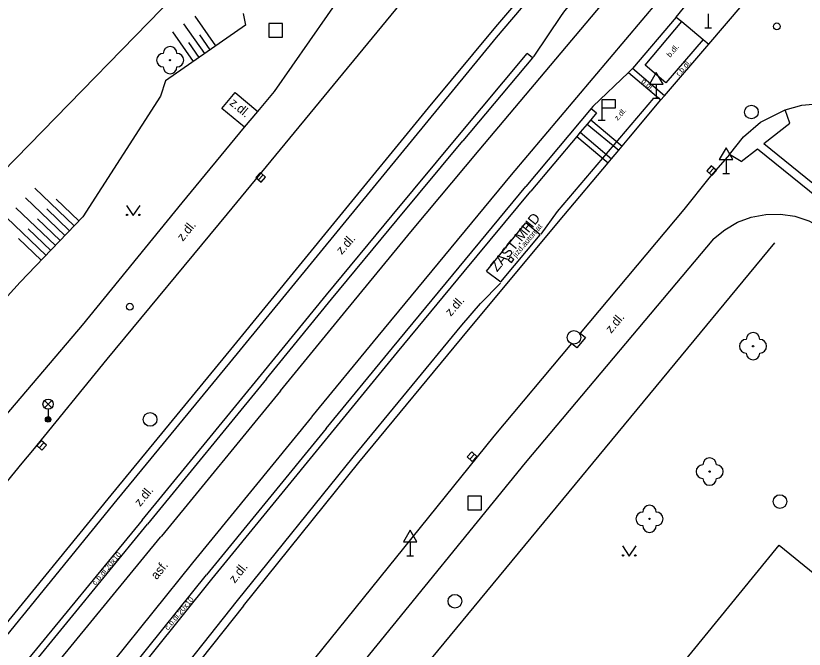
# Model space of a CAD drawing. Extents: x -598932 to -598196, y -1162207 to -1161504.
# Drawn here: x -598659.5 to -598601.6, y -1161839.6 to -1161793.1 of the extents above; entities that cross this region are included whole.
import ezdxf

# ---------------------------------------------------------------- set-up
doc = ezdxf.new("R2010")
doc.units = 0
for name, color, linetype in [('Level 22', 7, 'Continuous'), ('Level 26', 7, 'Continuous'), ('Level 27', 7, 'Continuous'), ('Level 28', 7, 'Continuous'), ('Level 33', 7, 'Continuous'), ('Level 34', 7, 'Continuous'), ('Level 36', 7, 'Continuous'), ('TM - budovy zdene_ betonove - VP', 7, 'Continuous'), ('TM - chodniky - VP', 7, 'Continuous'), ('TM - horni hrana svahu', 7, 'Continuous'), ('TM - komunikace - VP', 7, 'Continuous'), ('TM - MHD - osa koleji', 7, 'Continuous'), ('TM - plot zivy - VP', 7, 'Continuous'), ('TM - popis objektu', 7, 'Continuous'), ('TM - popis povrchu', 7, 'Continuous'), ('TM - poznamka', 7, 'Continuous'), ('TM - predmet maleho rozsahu (zamereny obvodem)', 7, 'Continuous'), ('TM - rozhrani mezi zpev. plochami mezi sebou - VP', 7, 'Continuous'), ('TM - rozhrani ploch obecne - VP', 7, 'Continuous'), ('TM - srafovani', 7, 'Continuous'), ('TM - zabradli - VP', 7, 'Continuous')]:
    doc.layers.add(name, color=color, linetype=linetype)

msp = doc.modelspace()

# ---------------------------------------------------------------- linework, layer by layer
at = {"layer": 'Level 22'}
for centre in [(-598648.2, -1161796.38), (-598605.36, -1161817.39), (-598608.55, -1161826.6), (-598612.97, -1161830.07)]:
    msp.add_circle(centre, 0.05, dxfattribs=at)
for centre, start, end in [((-598648.2, -1161795.88), 0, 180), ((-598648.7, -1161796.38), 90, 270), ((-598647.7, -1161796.38), 270, 90), ((-598648.2, -1161796.88), 180, 0), ((-598605.36, -1161816.89), 0, 180), ((-598605.86, -1161817.39), 90, 270), ((-598604.86, -1161817.39), 270, 90), ((-598605.36, -1161817.89), 180, 0), ((-598608.55, -1161826.1), 0, 180), ((-598609.05, -1161826.6), 90, 270), ((-598608.05, -1161826.6), 270, 90), ((-598608.55, -1161827.1), 180, 0), ((-598612.97, -1161829.57), 0, 180), ((-598613.47, -1161830.07), 90, 270), ((-598612.47, -1161830.07), 270, 90), ((-598612.97, -1161830.57), 180, 0)]:
    msp.add_arc(centre, 0.5, start, end, dxfattribs=at)
at = {"layer": 'Level 26'}
for points in [[(-598640.94, -1161794.68), (-598639.94, -1161794.68), (-598639.94, -1161793.68), (-598640.94, -1161793.68)], [(-598626.32, -1161829.4), (-598625.32, -1161829.4), (-598625.32, -1161828.4), (-598626.32, -1161828.4)]]:
    msp.add_lwpolyline(points, close=True, dxfattribs=at)
at = {"layer": 'Level 27'}
for p, q in [((-598608.578, -1161804.675), (-598608.241, -1161804.305)), ((-598641.707, -1161805.176), (-598641.373, -1161804.804)), ((-598657.817, -1161824.856), (-598657.483, -1161824.484)), ((-598626.178, -1161825.685), (-598625.842, -1161825.315))]:
    msp.add_line(p, q, dxfattribs=at)
for points in [[(-598608.394, -1161804.843), (-598608.057, -1161804.474), (-598608.426, -1161804.137), (-598608.763, -1161804.506)], [(-598641.521, -1161805.343), (-598641.187, -1161804.971), (-598641.559, -1161804.637), (-598641.893, -1161805.009)], [(-598657.631, -1161825.023), (-598657.297, -1161824.651), (-598657.669, -1161824.317), (-598658.003, -1161824.689)], [(-598625.994, -1161825.853), (-598625.657, -1161825.484), (-598626.026, -1161825.147), (-598626.363, -1161825.516)]]:
    msp.add_lwpolyline(points, close=True, dxfattribs=at)
for centre in [(-598605.48, -1161800.19), (-598618.52, -1161816.74), (-598649.67, -1161822.77), (-598603.38, -1161828.8), (-598627.27, -1161836.12)]:
    msp.add_circle(centre, 0.5, dxfattribs=at)
at = {"layer": 'Level 28'}
for centre in [(-598603.61, -1161793.9), (-598651.16, -1161814.49)]:
    msp.add_circle(centre, 0.25, dxfattribs=at)
at = {"layer": 'Level 33'}
for p, q in [((-598657.435, -1161821.91), (-598656.905, -1161821.38)), ((-598657.435, -1161821.38), (-598656.905, -1161821.91)), ((-598657.17, -1161822.02), (-598657.17, -1161822.77))]:
    msp.add_line(p, q, dxfattribs=at)
for centre, radius in [((-598657.17, -1161821.645), 0.375), ((-598657.17, -1161822.77), 0.2), ((-598657.17, -1161822.77), 0.145), ((-598657.17, -1161822.77), 0.0876)]:
    msp.add_circle(centre, radius, dxfattribs=at)
at = {"layer": 'Level 34'}
for p, q in [((-598608.66, -1161792.982), (-598608.66, -1161794)), ((-598608.91, -1161794), (-598608.41, -1161794)), ((-598612.47, -1161798.142), (-598612.47, -1161799.16)), ((-598612.72, -1161799.16), (-598612.22, -1161799.16)), ((-598616.48, -1161799.89), (-598616.48, -1161800.79)), ((-598616.73, -1161800.79), (-598616.23, -1161800.79)), ((-598607.34, -1161803.682), (-598607.34, -1161804.7)), ((-598607.59, -1161804.7), (-598607.09, -1161804.7)), ((-598630.56, -1161831.762), (-598630.56, -1161832.78)), ((-598630.81, -1161832.78), (-598630.31, -1161832.78))]:
    msp.add_line(p, q, dxfattribs=at)
for points in [[(-598612.97, -1161798.142), (-598611.97, -1161798.142), (-598612.47, -1161797.276)], [(-598616.48, -1161799.89), (-598615.48, -1161799.89), (-598615.48, -1161799.29), (-598616.48, -1161799.29)], [(-598607.84, -1161803.682), (-598606.84, -1161803.682), (-598607.34, -1161802.816)], [(-598631.06, -1161831.762), (-598630.06, -1161831.762), (-598630.56, -1161830.896)]]:
    msp.add_lwpolyline(points, close=True, dxfattribs=at)
at = {"layer": 'Level 36'}
for points in [[(-598651.41, -1161807.05), (-598650.91, -1161807.8), (-598650.41, -1161807.05)], [(-598614.96, -1161832.06), (-598614.46, -1161832.81), (-598613.96, -1161832.06)]]:
    msp.add_lwpolyline(points, dxfattribs=at)
for centre in [(-598651.36, -1161807.75), (-598650.461, -1161807.75), (-598614.91, -1161832.76), (-598614.011, -1161832.76)]:
    msp.add_circle(centre, 0.05, dxfattribs=at)
at = {"layer": 'TM - budovy zdene_ betonove - VP'}
for points in [[(-598675.63, -1161820.07), (-598672.59, -1161816.96), (-598671.2, -1161815.54), (-598669.28, -1161813.57), (-598647.85, -1161791.6)], [(-598610.62, -1161840.79), (-598603.43, -1161832.01)], [(-598603.43, -1161832.01), (-598603.04, -1161832.31)], [(-598603.04, -1161832.31), (-598597.15, -1161837.12)]]:
    msp.add_lwpolyline(points, dxfattribs=at)
at = {"layer": 'TM - chodniky - VP'}
for points in [[(-598641.75, -1161800.14), (-598640.54, -1161798.67), (-598632.73, -1161787.5), (-598630.58, -1161784.45), (-598630.809, -1161784.425), (-598637.07, -1161783.75), (-598638.1, -1161785.53)], [(-598611.01, -1161793.21), (-598610.6, -1161793.55), (-598609.03, -1161794.86), (-598608.62, -1161795.21)], [(-598642.74, -1161801.29), (-598641.75, -1161800.14)], [(-598654.64, -1161815.85), (-598647.31, -1161806.87), (-598642.74, -1161801.29)], [(-598608.27, -1161809.51), (-598607.44, -1161808.83), (-598606.5, -1161808.29), (-598605.49, -1161807.92), (-598604.43, -1161807.72), (-598603.35, -1161807.7), (-598602.28, -1161807.85), (-598601.26, -1161808.19), (-598600.3, -1161808.69)], [(-598608.27, -1161809.51), (-598622.11, -1161825.96), (-598634.18, -1161840.8)], [(-598660.76, -1161823.01), (-598654.64, -1161815.85)]]:
    msp.add_lwpolyline(points, dxfattribs=at)
at = {"layer": 'TM - horni hrana svahu'}
msp.add_lwpolyline([(-598642.83, -1161792.96), (-598642.66, -1161793.81), (-598648.54, -1161797.91), (-598648.92, -1161799.03), (-598654.61, -1161807.89), (-598659.21, -1161812.68), (-598663, -1161816.82)], dxfattribs=at)
at = {"layer": 'TM - komunikace - VP'}
for points in [[(-598611.01, -1161793.21), (-598610.14, -1161792.18), (-598610.01, -1161792.03), (-598609.92, -1161791.92), (-598608.62, -1161790.4), (-598604.7, -1161785.79), (-598598.35, -1161778.4), (-598591.98, -1161771.04)], [(-598608.62, -1161795.21), (-598602.27, -1161787.76), (-598595.91, -1161780.33), (-598589.53, -1161772.9)], [(-598652.83, -1161818.34), (-598643.99, -1161807.66), (-598629.44, -1161789.99), (-598626.48, -1161786.42)], [(-598621.44, -1161796.08), (-598619.43, -1161793.1), (-598619.19, -1161792.75), (-598615.95, -1161788.94)], [(-598621.54, -1161790.68), (-598621.68, -1161790.85), (-598621.8, -1161790.99), (-598624.29, -1161793.92), (-598629.23, -1161799.87), (-598635.97, -1161808.1), (-598643.76, -1161817.63), (-598652.55, -1161828.34), (-598661.37, -1161839.11), (-598670.16, -1161849.82)], [(-598611.01, -1161793.21), (-598614.21, -1161796.99), (-598614.51, -1161797.28), (-598617.13, -1161799.78)], [(-598642.82, -1161836.47), (-598634.33, -1161825.93), (-598626.27, -1161816.18), (-598619.27, -1161807.8), (-598616.01, -1161803.92), (-598615.76, -1161803.62), (-598615.23, -1161802.99), (-598614.97, -1161802.69), (-598614.48, -1161802.1), (-598612.13, -1161799.3), (-598611.89, -1161799.02), (-598611.87, -1161799), (-598608.62, -1161795.21)], [(-598621.44, -1161796.08), (-598621.56, -1161796.22), (-598626.68, -1161802.3)], [(-598617.13, -1161799.78), (-598617.25, -1161799.93), (-598622.06, -1161805.67)], [(-598603, -1161800.02), (-598601.78, -1161799.68), (-598600.14, -1161799.54), (-598598.73, -1161799.69)], [(-598607.08, -1161803.3), (-598606.06, -1161802), (-598604.81, -1161800.94), (-598603, -1161800.02)], [(-598641.12, -1161819.78), (-598636.33, -1161813.93), (-598631.52, -1161808.11), (-598626.68, -1161802.3)], [(-598607.08, -1161803.3), (-598608.61, -1161805.05), (-598610.44, -1161807.35), (-598618.07, -1161816.44), (-598617.68, -1161816.76), (-598618.31, -1161817.52), (-598618.7, -1161817.2), (-598624.41, -1161824), (-598638.82, -1161841.85)], [(-598636.74, -1161823.44), (-598631.86, -1161817.5), (-598626.97, -1161811.58), (-598622.06, -1161805.67)], [(-598658.29, -1161825.04), (-598652.83, -1161818.34)], [(-598641.12, -1161819.78), (-598649.86, -1161830.47)], [(-598636.74, -1161823.44), (-598645.53, -1161834.17)], [(-598683.13, -1161855.48), (-598682.63, -1161854.86), (-598681.86, -1161853.91), (-598674.75, -1161845.17), (-598659.08, -1161825.99), (-598658.29, -1161825.04)], [(-598672.88, -1161858.63), (-598672.84, -1161858.58), (-598667.4, -1161851.9), (-598658.75, -1161841.33), (-598649.86, -1161830.47)], [(-598667.98, -1161862.65), (-598662.54, -1161855.61), (-598654.25, -1161845.03), (-598645.53, -1161834.17)], [(-598642.82, -1161836.47), (-598651.36, -1161847.2), (-598659.78, -1161857.86), (-598665.08, -1161864.65), (-598667.47, -1161867.7), (-598667.57, -1161867.82), (-598671.15, -1161871.24)]]:
    msp.add_lwpolyline(points, dxfattribs=at)
at = {"layer": 'TM - MHD - osa koleji'}
for points in [[(-598625.48, -1161802.99), (-598614.62, -1161790.06)], [(-598623.1, -1161804.81), (-598612.31, -1161792.03)], [(-598640.09, -1161820.66), (-598635.25, -1161814.74), (-598630.38, -1161808.85), (-598625.48, -1161802.99)], [(-598637.78, -1161822.58), (-598632.9, -1161816.64), (-598628.01, -1161810.72), (-598623.1, -1161804.81)], [(-598640.09, -1161820.66), (-598648.84, -1161831.34)], [(-598646.54, -1161833.31), (-598637.78, -1161822.59)], [(-598682.46, -1161872.8), (-598674.29, -1161862.55), (-598666.33, -1161852.74), (-598657.7, -1161842.15), (-598648.9, -1161831.42), (-598648.84, -1161831.34)], [(-598679.43, -1161875.22), (-598671.35, -1161864.8), (-598663.58, -1161854.78), (-598655.28, -1161844.18), (-598646.54, -1161833.31)]]:
    msp.add_lwpolyline(points, dxfattribs=at)
at = {"layer": 'TM - plot zivy - VP'}
msp.add_lwpolyline([(-598631.32, -1161843.14), (-598603.76, -1161809.79)], dxfattribs=at)
at = {"layer": 'TM - predmet maleho rozsahu (zamereny obvodem)'}
for points in [[(-598623.16, -1161810.82), (-598623.35, -1161811.05)], [(-598622.93, -1161811.01), (-598623.16, -1161810.82)], [(-598623.35, -1161811.05), (-598623.12, -1161811.24)], [(-598623.12, -1161811.24), (-598622.93, -1161811.01)]]:
    msp.add_lwpolyline(points, dxfattribs=at)
at = {"layer": 'TM - rozhrani mezi zpev. plochami mezi sebou - VP'}
for points in [[(-598609.03, -1161794.86), (-598611.77, -1161798.04), (-598613.3, -1161796.74), (-598610.6, -1161793.55)], [(-598627.05, -1161801.99), (-598621.96, -1161795.88)], [(-598621.56, -1161796.22), (-598621.96, -1161795.88)], [(-598614.51, -1161797.28), (-598612.13, -1161799.3)], [(-598611.87, -1161799), (-598614.21, -1161796.99)], [(-598616.86, -1161800.25), (-598617.29, -1161800.77), (-598617.54, -1161801.07), (-598618.06, -1161801.67), (-598618.31, -1161801.98), (-598621.7, -1161806.01)], [(-598617.25, -1161799.93), (-598616.86, -1161800.25)], [(-598602.66, -1161801), (-598603, -1161800.02)], [(-598617.29, -1161800.77), (-598614.97, -1161802.69)], [(-598604.56, -1161802.51), (-598602.66, -1161801)], [(-598617.54, -1161801.07), (-598615.23, -1161802.99)], [(-598641.49, -1161819.47), (-598636.7, -1161813.62), (-598631.89, -1161807.79), (-598627.05, -1161801.99)], [(-598618.31, -1161801.98), (-598616.01, -1161803.92)], [(-598618.06, -1161801.67), (-598615.76, -1161803.62)], [(-598604.56, -1161802.51), (-598598.9, -1161807.08)], [(-598606.23, -1161803.83), (-598607.08, -1161803.3)], [(-598606.23, -1161803.83), (-598605.04, -1161802.89)], [(-598605.04, -1161802.89), (-598599.29, -1161807.53)], [(-598636.35, -1161823.75), (-598631.48, -1161817.82), (-598626.6, -1161811.91), (-598621.7, -1161806.01)], [(-598650.25, -1161830.16), (-598641.49, -1161819.47)], [(-598645.14, -1161834.5), (-598636.35, -1161823.75)], [(-598650.25, -1161830.16), (-598659.14, -1161840.99), (-598667.77, -1161851.57), (-598671.68, -1161856.38)], [(-598667.6, -1161862.95), (-598662.13, -1161855.9), (-598653.86, -1161845.36), (-598645.14, -1161834.5)]]:
    msp.add_lwpolyline(points, dxfattribs=at)
at = {"layer": 'TM - rozhrani ploch obecne - VP'}
for points in [[(-598642.74, -1161801.29), (-598644.39, -1161799.92), (-598643.42, -1161798.75), (-598641.75, -1161800.14)], [(-598624.95, -1161811.88), (-598622.05, -1161808.33)], [(-598621.01, -1161809.21), (-598622.05, -1161808.33)], [(-598623.89, -1161812.65), (-598621.01, -1161809.21)], [(-598624.95, -1161811.88), (-598623.89, -1161812.65)]]:
    msp.add_lwpolyline(points, dxfattribs=at)
at = {"layer": 'TM - srafovani'}
for points in [[(-598644.84, -1161795.33), (-598646.37, -1161793.14)], [(-598645.66, -1161795.9), (-598647.19, -1161793.71)], [(-598646.48, -1161796.48), (-598648.01, -1161794.29)], [(-598645.25, -1161795.62), (-598646.01, -1161794.52)], [(-598646.07, -1161796.19), (-598646.83, -1161795.09)], [(-598658.14, -1161805.77), (-598655.25, -1161808.55)], [(-598658.83, -1161806.5), (-598655.94, -1161809.27)], [(-598656.57, -1161806.59), (-598654.9, -1161808.19)], [(-598659.53, -1161807.22), (-598656.63, -1161810)], [(-598657.26, -1161807.31), (-598655.59, -1161808.91)], [(-598660.22, -1161807.94), (-598657.32, -1161810.72)], [(-598657.95, -1161808.04), (-598656.29, -1161809.63)], [(-598658.64, -1161808.76), (-598656.98, -1161810.36)], [(-598659.34, -1161809.48), (-598657.67, -1161811.08)]]:
    msp.add_lwpolyline(points, dxfattribs=at)
at = {"layer": 'TM - zabradli - VP'}
for points in [[(-598624.21, -1161794.71), (-598621.82, -1161791.87)], [(-598652.09, -1161828.67), (-598643.24, -1161817.92), (-598635.49, -1161808.45), (-598624.21, -1161794.71)], [(-598612.67, -1161799.16), (-598619.75, -1161807.5)], [(-598619.75, -1161807.5), (-598620.95, -1161809.15)], [(-598643.26, -1161836.07), (-598634.75, -1161825.54), (-598626.76, -1161815.85), (-598625.4, -1161814.26), (-598623.91, -1161812.77)], [(-598660.87, -1161839.41), (-598652.09, -1161828.67)], [(-598660.23, -1161857.52), (-598651.86, -1161846.92), (-598643.26, -1161836.07)]]:
    msp.add_lwpolyline(points, dxfattribs=at)

# ---------------------------------------------------------------- texts
at = {"layer": 'TM - popis objektu'}
msp.add_text('ZAST.MHD', height=0.75, rotation=51, dxfattribs=at).set_placement((-598624.17, -1161811.97))
at = {"layer": 'TM - popis povrchu'}
for s, height, rotation, p in [('b.dl.', 0.4, 49.69345, (-598611.45, -1161796.21)), ('r.b.dl.', 0.4, 49.58987, (-598610.78, -1161797.6)), ('b.dl.', 0.4, 320, (-598613.61, -1161797.98)), ('z.dl.', 0.65, 320.3, (-598643.88, -1161799.61)), ('z.dl.', 0.4, 48.37029, (-598615.31, -1161800.85)), ('z.dl.', 0.65, 50.54, (-598647.27, -1161809.73)), ('z.dl.', 0.65, 48.37029, (-598635.59, -1161810.7)), ('z.dl.', 0.65, 48.37029, (-598627.58, -1161815.24)), ('z.dl.', 0.65, 49.92, (-598615.79, -1161816.49)), ('z.dl.', 0.65, 50.64, (-598650.4, -1161829.21)), ('č.b.dl.20x10', 0.4, 49.69345, (-598653.69, -1161834.98)), ('asf.', 0.65, 51.56358, (-598649.18, -1161834.58)), ('z.dl.', 0.65, 51.07, (-598643.45, -1161834.84)), ('č.b.dl.20x10', 0.4, 49.69345, (-598648.36, -1161838.28))]:
    msp.add_text(s, height=height, rotation=rotation, dxfattribs=at).set_placement(p)
at = {"layer": 'TM - poznamka'}
msp.add_text('jízd.automat', height=0.4, rotation=49.56451, dxfattribs=at).set_placement((-598622.78, -1161810.9))

doc.saveas('drawing.dxf')
